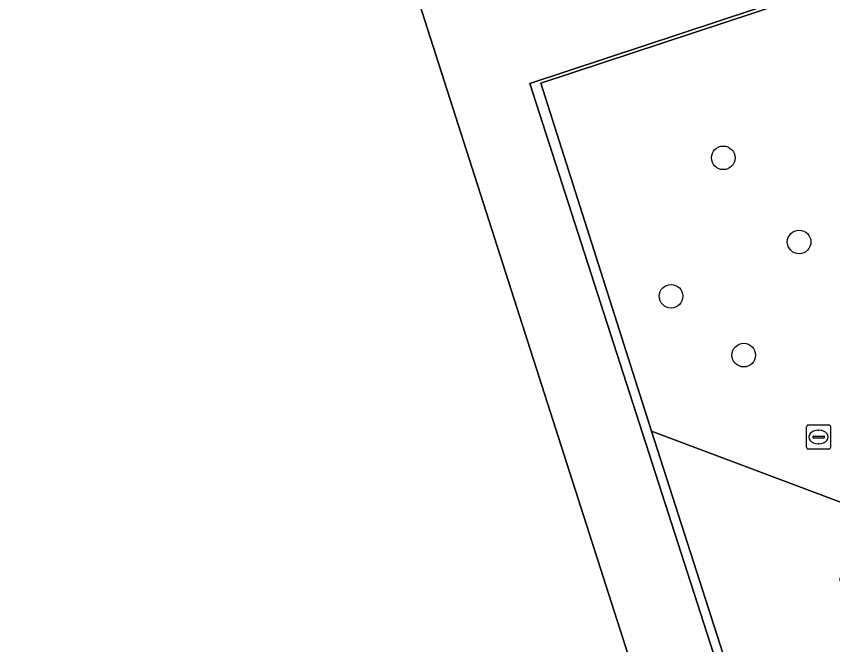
# Model space of a CAD drawing. Extents: x 158086 to 159499, y 382904 to 383981.
# Drawn here: x 159219.13 to 159252.97, y 383172.16 to 383198.2 of the extents above; entities that cross this region are included whole.
import ezdxf

# ---------------------------------------------------------------- set-up
doc = ezdxf.new("R2010")
doc.units = 0
for name, color, linetype in [('IMGEO_Boom', 7, 'Continuous'), ('IMGEO_Groenvoorziening', 7, 'Continuous'), ('IMGEO_Hek', 7, 'Continuous'), ('IMGEO_Rioolput', 7, 'Continuous'), ('IMGEO_Terreindeel_gesloten', 7, 'Continuous'), ('IMGEO_Voetpad_open', 7, 'Continuous')]:
    doc.layers.add(name, color=color, linetype=linetype)

msp = doc.modelspace()

# ---------------------------------------------------------------- linework, layer by layer
at = {"layer": 'IMGEO_Boom'}
for centre in [(159248.431, 383192.337), (159251.575, 383188.851), (159246.267, 383186.6), (159249.281, 383184.16)]:
    msp.add_circle(centre, 0.489, dxfattribs=at)
at = {"layer": 'IMGEO_Groenvoorziening'}
for points in [[(159318.726, 383218.744), (159318.984, 383219.706), (159325.121, 383221.737), (159324.654, 383223.123), (159260.472, 383201.907), (159259.763, 383201.672), (159240.87, 383195.427), (159245.463, 383181.002), (159253.953, 383177.812)], [(159253.261, 383174.823), (159253.953, 383177.812), (159245.463, 383181.002), (159269.562, 383105.976), (159277.763, 383108.722), (159280.702, 383099.791), (159285.774, 383101.475), (159285.83, 383101.268), (159313.791, 383110.288)]]:
    msp.add_lwpolyline(points, dxfattribs=at)
msp.add_lwpolyline([(159259.189, 383201.638), (159240.421, 383195.424), (159250.29, 383164.76), (159269.39, 383105.92), (159269.562, 383105.976), (159245.463, 383181.002), (159240.87, 383195.427), (159259.763, 383201.672), (159260.472, 383201.907), (159260.425, 383202.047)], close=True, dxfattribs=at)
at = {"layer": 'IMGEO_Hek'}
for points in [[(159259.763, 383201.672), (159240.87, 383195.427), (159245.463, 383181.002)], [(159245.463, 383181.002), (159269.562, 383105.976)], [(159253.953, 383177.812), (159245.463, 383181.002)]]:
    msp.add_lwpolyline(points, dxfattribs=at)
at = {"layer": 'IMGEO_Rioolput'}
for p, q in [((159251.881, 383180.338), (159251.881, 383181.19)), ((159251.956, 383181.264), (159252.808, 383181.264)), ((159252.882, 383181.19), (159252.882, 383180.338)), ((159252.14, 383180.758), (159252.14, 383180.77)), ((159252.183, 383180.807), (159252.581, 383180.807)), ((159252.369, 383181.044), (159252.394, 383181.044)), ((159252.624, 383180.77), (159252.624, 383180.758)), ((159252.578, 383180.721), (159252.18, 383180.721)), ((159252.392, 383180.484), (159252.367, 383180.484)), ((159252.808, 383180.264), (159251.956, 383180.264))]:
    msp.add_line(p, q, dxfattribs=at)
for points in [[(159251.881, 383180.338), (159251.881, 383181.19)], [(159251.956, 383181.264), (159252.808, 383181.264)], [(159252.882, 383181.19), (159252.882, 383180.338)], [(159252.808, 383180.264), (159251.956, 383180.264)]]:
    msp.add_lwpolyline(points, dxfattribs=at)
for centre, radius, start, end in [((159251.958, 383181.188), 0.0765, 91.552, 178.448), ((159251.958, 383181.188), 0.0765, 91.552, 178.448), ((159252.806, 383181.188), 0.0765, 1.552, 88.448), ((159252.806, 383181.188), 0.0765, 1.552, 88.448), ((159252.18, 383180.767), 0.0403, 85.8775, 175.7526), ((159252.585, 383180.769), 0.0386, 1.7309, 96.639), ((159252.177, 383180.757), 0.0366, 178.938, 274.7102), ((159252.581, 383180.764), 0.043, 264.8664, 352.4533), ((159251.958, 383180.34), 0.0765, 181.552, 268.448), ((159251.958, 383180.34), 0.0765, 181.552, 268.448), ((159252.806, 383180.34), 0.0765, 271.552, 358.448), ((159252.806, 383180.34), 0.0765, 271.552, 358.448)]:
    msp.add_arc(centre, radius, start, end, dxfattribs=at)
for centre, major_axis, ratio, start_param, end_param in [((159252.368, 383180.764), (-0.387, 0.002), 0.722429, 4.712389, 7.853982), ((159252.393, 383180.764), (-0.39, 0.002), 0.717154, 1.570796, 4.712389)]:
    msp.add_ellipse(centre, major_axis=major_axis, ratio=ratio, start_param=start_param, end_param=end_param, dxfattribs=at)
at = {"layer": 'IMGEO_Terreindeel_gesloten'}
msp.add_lwpolyline([(159224.58, 383233.873), (159185.281, 383221.286), (159184.386, 383221.001), (159181.525, 383220.089), (159180.574, 383219.786), (159165.688, 383214.968), (159164.669, 383214.641), (159161.812, 383213.726), (159160.86, 383213.421), (159136.883, 383205.771), (159136.521, 383205.653), (159121.589, 383200.782), (159143.574, 383132.142), (159246.571, 383165.223), (159235.831, 383198.766)], close=True, dxfattribs=at)
at = {"layer": 'IMGEO_Voetpad_open'}
msp.add_lwpolyline([(159250.29, 383164.76), (159240.421, 383195.424), (159259.189, 383201.638), (159257.686, 383205.993), (159244.673, 383201.695), (159244.209, 383201.542), (159242.83, 383201.087), (159242.108, 383200.848), (159236.229, 383198.899), (159235.831, 383198.766), (159246.571, 383165.223)], dxfattribs=at)

doc.saveas('drawing.dxf')
